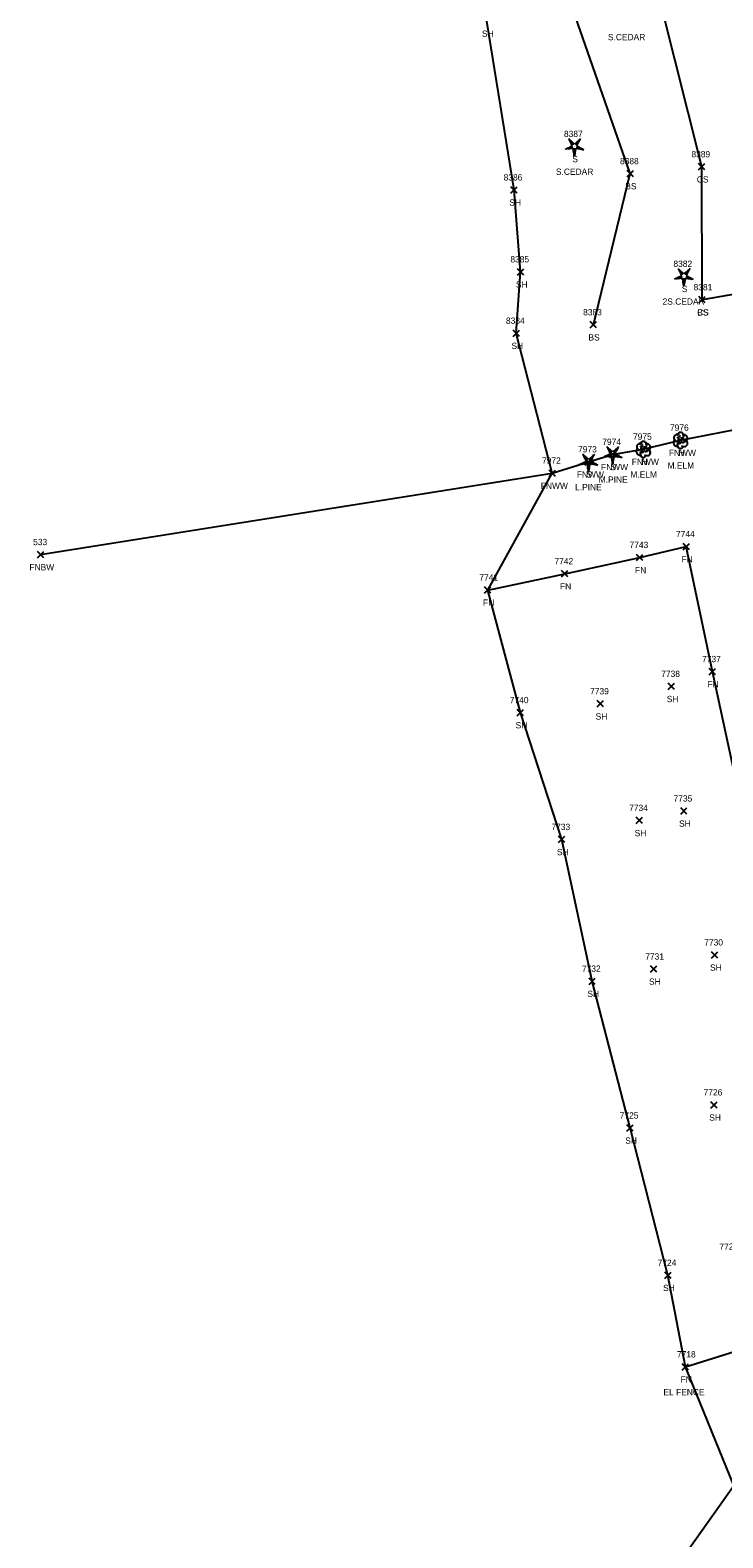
# Model space of a CAD drawing. Extents: x 1439173 to 1457902, y 641926 to 659889.
# Drawn here: x 1448157.1 to 1448377.2, y 644755 to 645233.8 of the extents above; entities that cross this region are included whole.
import ezdxf

# ---------------------------------------------------------------- set-up
doc = ezdxf.new("R2010")
doc.units = 0
for name, color, linetype in [('L_A', 7, 'Continuous'), ('L_C', 7, 'Continuous'), ('L_I', 7, 'Continuous'), ('L_TIC', 7, 'Continuous'), ('LELB', 7, 'Continuous'), ('LFNC', 7, 'Continuous'), ('LSOGP', 7, 'Continuous'), ('LTC', 7, 'Continuous'), ('LTD', 7, 'Continuous')]:
    doc.layers.add(name, color=color, linetype=linetype)

msp = doc.modelspace()

# ---------------------------------------------------------------- linework, layer by layer
at = {"layer": 'L_TIC'}
for points in [[(1448369.49, 645189.37), (1448371.49, 645191.37)], [(1448371.49, 645189.37), (1448369.49, 645191.37)], [(1448346.78, 645187.19), (1448348.78, 645189.19)], [(1448348.78, 645187.19), (1448346.78, 645189.19)], [(1448309.86, 645182.01), (1448311.86, 645184.01)], [(1448311.86, 645182.01), (1448309.86, 645184.01)], [(1448311.95, 645156), (1448313.95, 645158)], [(1448313.95, 645156), (1448311.95, 645158)], [(1448369.6, 645147.13), (1448371.6, 645149.13)], [(1448371.6, 645147.13), (1448369.6, 645149.13)], [(1448369.6, 645147.13), (1448371.6, 645149.13)], [(1448371.6, 645147.13), (1448369.6, 645149.13)], [(1448310.54, 645136.5), (1448312.54, 645138.5)], [(1448312.54, 645136.5), (1448310.54, 645138.5)], [(1448335.06, 645139.2), (1448337.06, 645141.2)], [(1448337.06, 645139.2), (1448335.06, 645141.2)], [(1448350.92, 645099.68), (1448352.92, 645101.68)], [(1448352.92, 645099.68), (1448350.92, 645101.68)], [(1448362.71, 645102.54), (1448364.71, 645104.54)], [(1448364.71, 645102.54), (1448362.71, 645104.54)], [(1448333.46, 645095.66), (1448335.46, 645097.66)], [(1448335.46, 645095.66), (1448333.46, 645097.66)], [(1448341.15, 645098.03), (1448343.15, 645100.03)], [(1448343.15, 645098.03), (1448341.15, 645100.03)], [(1448322, 645092.06), (1448324, 645094.06)], [(1448324, 645092.06), (1448322, 645094.06)], [(1448159.38, 645066.21), (1448161.38, 645068.21)], [(1448161.38, 645066.21), (1448159.38, 645068.21)], [(1448349.81, 645065.29), (1448351.81, 645067.29)], [(1448351.81, 645065.29), (1448349.81, 645067.29)], [(1448364.59, 645068.76), (1448366.59, 645070.76)], [(1448366.59, 645068.76), (1448364.59, 645070.76)], [(1448364.59, 645068.76), (1448366.59, 645070.76)], [(1448366.59, 645068.76), (1448364.59, 645070.76)], [(1448325.97, 645060.14), (1448327.97, 645062.14)], [(1448327.97, 645060.14), (1448325.97, 645062.14)], [(1448301.51, 645054.96), (1448303.51, 645056.96)], [(1448303.51, 645054.96), (1448301.51, 645056.96)], [(1448372.87, 645029.05), (1448374.87, 645031.05)], [(1448374.87, 645029.05), (1448372.87, 645031.05)], [(1448359.88, 645024.35), (1448361.88, 645026.35)], [(1448361.88, 645024.35), (1448359.88, 645026.35)], [(1448337.29, 645018.83), (1448339.29, 645020.83)], [(1448339.29, 645018.83), (1448337.29, 645020.83)], [(1448311.86, 645016.03), (1448313.86, 645018.03)], [(1448313.86, 645016.03), (1448311.86, 645018.03)], [(1448363.8, 644984.79), (1448365.8, 644986.79)], [(1448365.8, 644984.79), (1448363.8, 644986.79)], [(1448349.69, 644981.78), (1448351.69, 644983.78)], [(1448351.69, 644981.78), (1448349.69, 644983.78)], [(1448325, 644975.75), (1448327, 644977.75)], [(1448327, 644975.75), (1448325, 644977.75)], [(1448373.65, 644939.07), (1448375.65, 644941.07)], [(1448375.65, 644939.07), (1448373.65, 644941.07)], [(1448334.68, 644930.72), (1448336.68, 644932.72)], [(1448336.68, 644930.72), (1448334.68, 644932.72)], [(1448354.25, 644934.6), (1448356.25, 644936.6)], [(1448356.25, 644934.6), (1448354.25, 644936.6)], [(1448373.39, 644891.44), (1448375.39, 644893.44)], [(1448375.39, 644891.44), (1448373.39, 644893.44)], [(1448346.69, 644884.12), (1448348.69, 644886.12)], [(1448348.69, 644884.12), (1448346.69, 644886.12)], [(1448358.74, 644837.33), (1448360.74, 644839.33)], [(1448360.74, 644837.33), (1448358.74, 644839.33)], [(1448364.31, 644808.25), (1448366.31, 644810.25)], [(1448366.31, 644808.25), (1448364.31, 644810.25)]]:
    msp.add_lwpolyline(points, dxfattribs=at)
at = {"layer": 'LELB'}
for points in [[(1448336.06, 645140.2), (1448347.78, 645188.19), (1448329.58, 645240.38), (1448319.41, 645290.48), (1448316.16, 645334.61), (1448313.47, 645375.01), (1448308.43, 645400.21), (1448311.68, 645421.1), (1448304.27, 645468.4), (1448288.17, 645518.06), (1448281.93, 645570.61), (1448280.5, 645612.98), (1448272.49, 645660.63), (1448268.49, 645688.5), (1448256.19, 645727.72), (1448243.75, 645755.42), (1448248.82, 645791.95), (1448263.52, 645814.11), (1448281.92, 645824.69), (1448279.57, 645846.9), (1448291.45, 645855.33), (1448306.87, 645853.59), (1448322.34, 645839.12)], [(1448396.33, 645152.61), (1448370.6, 645148.13), (1448370.49, 645190.37), (1448357.56, 645241.66), (1448352.71, 645292.86), (1448342.42, 645338.3), (1448336.92, 645366.29), (1448333.84, 645401.38), (1448329.08, 645425.03), (1448327.96, 645468.61), (1448321.99, 645519.59), (1448309.26, 645574.04), (1448307.99, 645619.62), (1448298.28, 645658.41), (1448294.81, 645688.61)]]:
    msp.add_lwpolyline(points, dxfattribs=at)
at = {"layer": 'LFNC'}
for points in [[(1448323, 645093.06), (1448334.46, 645096.66), (1448342.15, 645099.03), (1448351.92, 645100.68), (1448363.71, 645103.54), (1448381.12, 645106.95), (1448385.86, 645107.79), (1448404.68, 645110.02), (1448413.78, 645112.58), (1448423.92, 645114.58)], [(1448160.38, 645067.21), (1448323, 645093.06)], [(1448302.51, 645055.96), (1448326.97, 645061.14), (1448350.81, 645066.29), (1448365.59, 645069.76)], [(1448365.31, 644809.25), (1448390.03, 644817.03), (1448419.29, 644825.95), (1448412.28, 644858.76), (1448402.67, 644898.66), (1448392.63, 644944.1), (1448382.73, 644989.49), (1448373.87, 645030.05), (1448365.59, 645069.76)]]:
    msp.add_lwpolyline(points, dxfattribs=at)
at = {"layer": 'LSOGP'}
msp.add_lwpolyline([(1448353.61, 644733.4), (1448380.72, 644771.6), (1448365.32, 644809.25), (1448359.74, 644838.33), (1448347.7, 644885.12), (1448335.69, 644931.72), (1448326.01, 644976.75), (1448312.87, 645017.03), (1448302.51, 645055.96), (1448323, 645093.06), (1448311.54, 645137.5), (1448312.95, 645157), (1448310.86, 645183.02), (1448302.17, 645236.64)], dxfattribs=at)
at = {"layer": 'LTC'}
for p, q in [((1448327.21, 645196.3), (1448327.36, 645195.83)), ((1448327.67, 645196.51), (1448327.88, 645195.86)), ((1448328.12, 645196.73), (1448328.39, 645195.89)), ((1448328.18, 645199.02), (1448328.53, 645199.27)), ((1448328.39, 645198.55), (1448328.92, 645198.93)), ((1448328.58, 645196.94), (1448328.91, 645195.93)), ((1448328.6, 645198.08), (1448329.3, 645198.6)), ((1448328.81, 645197.62), (1448329.68, 645198.26)), ((1448329.03, 645197.16), (1448330.04, 645197.9)), ((1448329.03, 645197.16), (1448329.42, 645195.97)), ((1448330.65, 645195.97), (1448329.42, 645195.97)), ((1448330.04, 645197.9), (1448331.04, 645197.17)), ((1448330.46, 645198.21), (1448331.27, 645197.62)), ((1448331.04, 645197.17), (1448330.65, 645195.97)), ((1448330.83, 645198.56), (1448331.51, 645198.07)), ((1448331.48, 645196.9), (1448331.14, 645195.86)), ((1448331.2, 645198.91), (1448331.75, 645198.51)), ((1448331.58, 645199.26), (1448332, 645198.95)), ((1448331.92, 645196.65), (1448331.63, 645195.77)), ((1448332.37, 645196.4), (1448332.13, 645195.67)), ((1448332.81, 645196.15), (1448332.62, 645195.58)), ((1448330.61, 645195.47), (1448329.47, 645195.47)), ((1448330.53, 645194.97), (1448329.54, 645194.97)), ((1448330.44, 645194.47), (1448329.61, 645194.47)), ((1448330.36, 645193.97), (1448329.68, 645193.97)), ((1448362.96, 645157.78), (1448363.31, 645158.04)), ((1448363.17, 645157.31), (1448363.7, 645157.7)), ((1448365.99, 645157.67), (1448366.54, 645157.27)), ((1448366.36, 645158.02), (1448366.78, 645157.71)), ((1448361.99, 645155.06), (1448362.14, 645154.59)), ((1448362.45, 645155.27), (1448362.66, 645154.62)), ((1448362.9, 645155.49), (1448363.17, 645154.66)), ((1448363.36, 645155.71), (1448363.69, 645154.69)), ((1448363.38, 645156.85), (1448364.08, 645157.36)), ((1448363.59, 645156.38), (1448364.47, 645157.02)), ((1448363.81, 645155.93), (1448364.82, 645156.66)), ((1448363.81, 645155.93), (1448364.2, 645154.73)), ((1448365.43, 645154.73), (1448364.2, 645154.73)), ((1448365.39, 645154.23), (1448364.25, 645154.23)), ((1448365.31, 645153.73), (1448364.32, 645153.73)), ((1448365.22, 645153.23), (1448364.39, 645153.23)), ((1448364.82, 645156.66), (1448365.82, 645155.94)), ((1448365.24, 645156.97), (1448366.05, 645156.39)), ((1448365.82, 645155.94), (1448365.43, 645154.73)), ((1448365.62, 645157.32), (1448366.3, 645156.83)), ((1448366.26, 645155.67), (1448365.92, 645154.63)), ((1448366.7, 645155.42), (1448366.42, 645154.53)), ((1448367.15, 645155.17), (1448366.91, 645154.44)), ((1448367.59, 645154.91), (1448367.41, 645154.34)), ((1448365.14, 645152.73), (1448364.47, 645152.73)), ((1448340.34, 645101.24), (1448340.7, 645101.5)), ((1448340.55, 645100.78), (1448341.08, 645101.16)), ((1448340.76, 645100.31), (1448341.47, 645100.82)), ((1448340.97, 645099.84), (1448341.85, 645100.48)), ((1448341.2, 645099.39), (1448342.21, 645100.12)), ((1448342.21, 645100.12), (1448343.21, 645099.4)), ((1448342.63, 645100.44), (1448343.44, 645099.85)), ((1448343, 645100.78), (1448343.68, 645100.29)), ((1448343.37, 645101.13), (1448343.92, 645100.73)), ((1448343.74, 645101.48), (1448344.16, 645101.18)), ((1448331.69, 645096.15), (1448331.84, 645095.68)), ((1448332.14, 645096.36), (1448332.35, 645095.71)), ((1448332.6, 645096.58), (1448332.87, 645095.74)), ((1448332.65, 645098.87), (1448333.01, 645099.12)), ((1448332.86, 645098.4), (1448333.39, 645098.79)), ((1448333.05, 645096.8), (1448333.38, 645095.78)), ((1448333.07, 645097.94), (1448333.78, 645098.45)), ((1448333.28, 645097.47), (1448334.16, 645098.11)), ((1448333.51, 645097.02), (1448334.52, 645097.75)), ((1448333.51, 645097.02), (1448333.89, 645095.82)), ((1448335.12, 645095.82), (1448333.89, 645095.82)), ((1448334.52, 645097.75), (1448335.51, 645097.02)), ((1448334.94, 645098.06), (1448335.75, 645097.47)), ((1448335.51, 645097.02), (1448335.12, 645095.82)), ((1448335.31, 645098.41), (1448335.99, 645097.92)), ((1448335.95, 645096.75), (1448335.61, 645095.71)), ((1448335.68, 645098.76), (1448336.23, 645098.36)), ((1448336.05, 645099.11), (1448336.47, 645098.8)), ((1448336.4, 645096.5), (1448336.11, 645095.62)), ((1448336.84, 645096.25), (1448336.6, 645095.52)), ((1448337.29, 645096), (1448337.1, 645095.43)), ((1448339.38, 645098.52), (1448339.53, 645098.05)), ((1448339.83, 645098.74), (1448340.04, 645098.09)), ((1448340.29, 645098.95), (1448340.56, 645098.12)), ((1448340.74, 645099.17), (1448341.07, 645098.15)), ((1448341.2, 645099.39), (1448341.58, 645098.2)), ((1448342.81, 645098.2), (1448341.58, 645098.2)), ((1448342.78, 645097.7), (1448341.63, 645097.7)), ((1448342.69, 645097.2), (1448341.7, 645097.2)), ((1448342.61, 645096.7), (1448341.78, 645096.7)), ((1448342.52, 645096.2), (1448341.85, 645096.2)), ((1448343.21, 645099.4), (1448342.81, 645098.2)), ((1448343.64, 645099.13), (1448343.3, 645098.09)), ((1448344.09, 645098.88), (1448343.8, 645097.99)), ((1448344.53, 645098.63), (1448344.29, 645097.9)), ((1448344.98, 645098.38), (1448344.79, 645097.8)), ((1448335.09, 645095.32), (1448333.94, 645095.32)), ((1448335, 645094.82), (1448334.01, 645094.82)), ((1448334.92, 645094.32), (1448334.09, 645094.32)), ((1448334.83, 645093.82), (1448334.16, 645093.82))]:
    msp.add_line(p, q, dxfattribs=at)
at = {"layer": 'LTD'}
for p, q in [((1448351.92, 645100.68), (1448351.92, 645100.68)), ((1448351.92, 645100.68), (1448351.92, 645100.68)), ((1448363.71, 645103.54), (1448363.71, 645103.54)), ((1448363.71, 645103.54), (1448363.71, 645103.54))]:
    msp.add_line(p, q, dxfattribs=at)
for centre in [(1448363.76, 645104.97), (1448351.96, 645102.11)]:
    msp.add_arc(centre, 1.05, 335.5272, 180.9563, dxfattribs=at)
for centre, major_axis, ratio, start_param, end_param in [((1448362.92, 645104.21), (1.21, -0.51), 0.895232, 1.570796, 4.712389), ((1448364.76, 645104.12), (-1.14, -0.48), 0.949671, 1.570796, 4.712389), ((1448350.83, 645099.97), (0.58, -1.04), 0.959034, 3.141593, 6.283185), ((1448351.13, 645101.34), (1.21, -0.51), 0.895232, 1.570796, 4.712389), ((1448351.71, 645101.14), (-0.208, -0.792), 0.645439, 3.141593, 6.283185), ((1448352.42, 645100.51), (-0.5, 0.667), 0.989748, 3.141593, 6.283185), ((1448352.92, 645099.84), (-1.09, 0.79), 0.841452, 1.570796, 4.712389), ((1448352.96, 645101.26), (-1.14, -0.48), 0.949671, 1.570796, 4.712389), ((1448362.63, 645102.83), (0.58, -1.04), 0.959034, 3.141593, 6.283185), ((1448363.71, 645102.04), (0.26, 1.06), 0.942809, 1.570796, 4.712389), ((1448363.26, 645102.79), (-0.625, -0.083), 0.423636, 0, 3.141593), ((1448363.51, 645104), (-0.208, -0.792), 0.645439, 3.141593, 6.283185), ((1448364.21, 645103.37), (-0.5, 0.667), 0.989748, 3.141593, 6.283185), ((1448364.71, 645102.71), (-1.09, 0.79), 0.841452, 1.570796, 4.712389), ((1448351.92, 645099.18), (0.26, 1.06), 0.942809, 1.570796, 4.712389), ((1448351.46, 645099.93), (-0.625, -0.083), 0.423636, 0, 3.141593)]:
    msp.add_ellipse(centre, major_axis=major_axis, ratio=ratio, start_param=start_param, end_param=end_param, dxfattribs=at)

# ---------------------------------------------------------------- texts
at = {"layer": 'L_A'}
for s, p in [('SH', (1448300.66, 645231.64)), ('S', (1448329.37, 645191.81)), ('CS', (1448368.93, 645185.37)), ('BS', (1448346.22, 645183.19)), ('SH', (1448309.35, 645178.01)), ('SH', (1448311.44, 645152)), ('S', (1448364.15, 645150.57)), ('CS', (1448369.04, 645143.13)), ('BS', (1448369.04, 645143.13)), ('SH', (1448310.03, 645132.5)), ('BS', (1448334.5, 645135.2)), ('FNWW', (1448360.06, 645098.54)), ('H', (1448363.15, 645098.54)), ('FNWW', (1448338.49, 645094.03)), ('S', (1448341.53, 645094.03)), ('FNWW', (1448348.26, 645095.68)), ('H', (1448351.35, 645095.68)), ('FNWW', (1448330.8, 645091.66)), ('S', (1448333.84, 645091.66)), ('FNWW', (1448319.35, 645088.06)), ('FN', (1448364.07, 645064.76)), ('FN', (1448364.07, 645064.76)), ('FNBW', (1448156.85, 645062.21)), ('FN', (1448349.29, 645061.29)), ('FN', (1448325.45, 645056.14)), ('FN', (1448300.99, 645050.96)), ('FN', (1448372.35, 645025.05)), ('SH', (1448359.37, 645020.35)), ('SH', (1448311.35, 645012.03)), ('SH', (1448336.78, 645014.83)), ('SH', (1448363.29, 644980.79)), ('SH', (1448349.18, 644977.78)), ('SH', (1448324.49, 644971.75)), ('SH', (1448353.74, 644930.6)), ('SH', (1448373.14, 644935.07)), ('SH', (1448334.17, 644926.72)), ('SH', (1448372.88, 644887.44)), ('SH', (1448346.18, 644880.12)), ('SH', (1448358.22, 644833.33)), ('FN', (1448363.79, 644804.25))]:
    msp.add_text(s, height=2, dxfattribs=at).set_placement(p)
at = {"layer": 'L_C'}
for s, p in [('S.CEDAR', (1448340.68, 645230.56)), ('S.CEDAR', (1448324.16, 645187.81)), ('2S.CEDAR', (1448358.05, 645146.57)), ('M.ELM', (1448359.62, 645094.54)), ('M.PINE', (1448337.75, 645090.03)), ('M.ELM', (1448347.82, 645091.68)), ('L.PINE', (1448330.24, 645087.66)), ('EL FENCE', (1448358.32, 644800.25))]:
    msp.add_text(s, height=2, dxfattribs=at).set_placement(p)
at = {"layer": 'L_I'}
for s, p in [('8387', (1448326.72, 645199.81)), ('8388', (1448344.52, 645191.19)), ('8389', (1448367.22, 645193.37)), ('8386', (1448307.54, 645186.01)), ('8385', (1448309.69, 645160)), ('8382', (1448361.5, 645158.57)), ('8381', (1448367.91, 645151.13)), ('8381', (1448367.91, 645151.13)), ('8383', (1448332.8, 645143.2)), ('8384', (1448308.28, 645140.5)), ('7975', (1448348.66, 645103.68)), ('7975', (1448348.66, 645103.68)), ('7976', (1448360.4, 645106.54)), ('7976', (1448360.4, 645106.54)), ('7973', (1448331.2, 645099.66)), ('7973', (1448331.2, 645099.66)), ('7974', (1448338.89, 645102.03)), ('7974', (1448338.89, 645102.03)), ('7972', (1448319.74, 645096.06)), ('533', (1448158.02, 645070.21)), ('7744', (1448362.33, 645072.76)), ('7744', (1448362.33, 645072.76)), ('7743', (1448347.55, 645069.29)), ('7742', (1448323.71, 645064.14)), ('7741', (1448299.81, 645058.96)), ('7737', (1448370.61, 645033.05)), ('7738', (1448357.62, 645028.35)), ('7739', (1448335.02, 645022.83)), ('7740', (1448309.51, 645020.03)), ('7735', (1448361.54, 644988.79)), ('7734', (1448347.43, 644985.78)), ('7733', (1448322.74, 644979.75)), ('7730', (1448371.3, 644943.07)), ('7731', (1448352.55, 644938.6)), ('7732', (1448332.42, 644934.72)), ('7726', (1448371.08, 644895.44)), ('7725', (1448344.43, 644888.12)), ('7723', (1448376.1, 644846.43)), ('7724', (1448356.48, 644841.33)), ('7718', (1448362.62, 644812.25))]:
    msp.add_text(s, height=2, dxfattribs=at).set_placement(p)
at = {"layer": 'LTC'}
for p in [(1448329.93, 645196.91), (1448364.71, 645155.67), (1448334.4, 645096.76), (1448342.09, 645099.14)]:
    msp.add_text('.', height=1.04, rotation=270, dxfattribs=at).set_placement(p)

doc.saveas('drawing.dxf')
